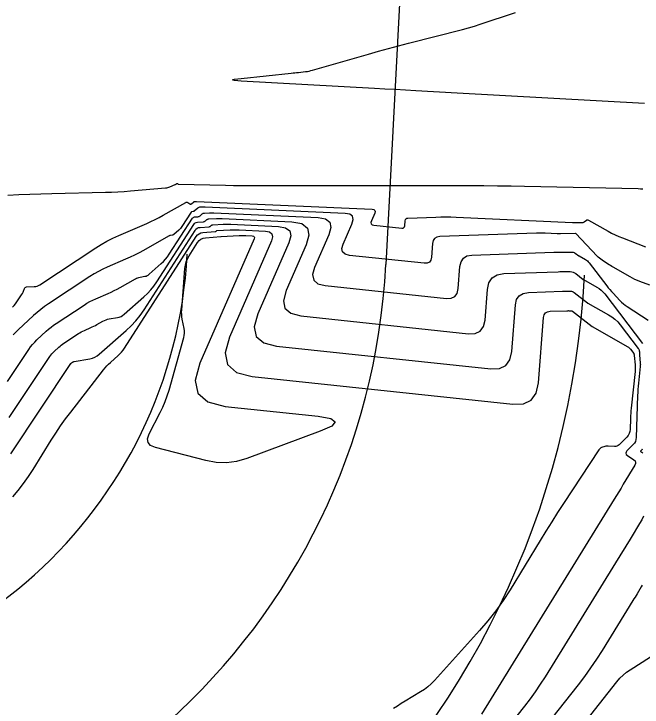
# Model space of a CAD drawing. Extents: x 658976 to 668726, y 639543 to 647196.
# Drawn here: x 663148.9 to 663196.2, y 642321.5 to 642373.8 of the extents above; entities that cross this region are included whole.
import ezdxf

# ---------------------------------------------------------------- set-up
doc = ezdxf.new("R2010")
doc.units = 0
for name, color, linetype in [('Ex_Major Contours', 7, 'Continuous'), ('Ex_Minor Contours', 7, 'Continuous'), ('R_Water', 7, 'Continuous')]:
    doc.layers.add(name, color=color, linetype=linetype)

msp = doc.modelspace()

# ---------------------------------------------------------------- linework, layer by layer
at = {"layer": 'Ex_Major Contours'}
for points in [[(663148.41, 642346.044), (663150.006, 642348.45), (663150.143, 642348.645), (663150.291, 642348.83), (663150.45, 642349.006), (663150.62, 642349.172), (663151.322, 642349.82), (663151.5, 642349.978), (663151.685, 642350.129), (663151.875, 642350.272), (663152.071, 642350.408), (663154.178, 642351.803), (663154.391, 642351.937), (663154.609, 642352.061), (663154.832, 642352.176), (663155.061, 642352.28), (663155.988, 642352.678), (663156.218, 642352.781), (663156.445, 642352.89), (663156.67, 642353.005), (663156.891, 642353.126), (663158.057, 642353.786), (663158.138, 642353.827), (663158.221, 642353.861), (663158.308, 642353.887), (663158.396, 642353.906), (663158.756, 642353.967), (663158.844, 642353.988), (663158.926, 642354.02), (663159.002, 642354.064), (663159.073, 642354.118), (663159.994, 642354.931), (663160.164, 642355.091), (663160.322, 642355.263), (663160.467, 642355.445), (663160.601, 642355.637), (663162.338, 642358.342), (663162.372, 642358.384), (663162.412, 642358.415), (663162.458, 642358.436), (663162.511, 642358.445), (663162.748, 642358.464), (663162.797, 642358.471), (663162.843, 642358.486), (663162.886, 642358.507), (663162.926, 642358.536), (663163.079, 642358.667), (663163.119, 642358.696), (663163.162, 642358.717), (663163.207, 642358.731), (663163.256, 642358.737), (663163.63, 642358.755), (663163.709, 642358.758), (663163.788, 642358.759), (663163.867, 642358.758), (663163.946, 642358.755), (663171.828, 642358.399), (663172.382, 642358.296), (663172.701, 642358.046), (663172.785, 642357.649), (663172.633, 642357.106), (663171.558, 642354.64), (663171.406, 642354.092), (663171.489, 642353.68), (663171.806, 642353.404), (663172.357, 642353.265), (663181.489, 642352.294), (663181.857, 642352.308), (663182.129, 642352.436), (663182.304, 642352.68), (663182.385, 642353.039), (663182.513, 642354.705), (663182.594, 642355.072), (663182.77, 642355.338), (663183.043, 642355.503), (663183.413, 642355.568), (663189.597, 642355.787), (663189.749, 642355.792), (663189.901, 642355.795), (663190.053, 642355.796), (663190.205, 642355.796), (663191.005, 642355.789), (663191.059, 642355.784), (663191.111, 642355.771), (663191.159, 642355.749), (663191.205, 642355.719), (663191.465, 642355.514), (663191.468, 642355.512), (663191.472, 642355.511), (663191.483, 642355.509), (663191.486, 642355.507), (663191.488, 642355.506), (663191.971, 642355.234), (663192.049, 642355.185), (663192.121, 642355.129), (663192.187, 642355.065), (663192.246, 642354.995), (663193.576, 642353.257), (663193.69, 642353.111), (663193.808, 642352.968), (663193.93, 642352.828), (663194.056, 642352.692), (663194.565, 642352.152), (663194.696, 642352.021), (663194.834, 642351.899), (663194.979, 642351.785), (663195.131, 642351.679), (663196.703, 642350.657)], [(663196.248, 642330.669), (663196.174, 642330.54), (663195.865, 642330.03), (663195.787, 642329.903), (663195.71, 642329.776), (663195.632, 642329.649), (663195.554, 642329.522), (663193.224, 642325.751), (663192.8, 642325.087), (663192.358, 642324.435), (663191.897, 642323.797), (663191.417, 642323.172), (663187.502, 642318.219)]]:
    msp.add_lwpolyline(points, dxfattribs=at)
at = {"layer": 'Ex_Minor Contours'}
for points in [[(663196.425, 642366.992), (663182.311, 642367.784), (663179.196, 642367.959), (663178.417, 642368.002), (663177.639, 642368.046), (663176.86, 642368.089), (663176.081, 642368.132), (663166.029, 642368.683), (663165.522, 642368.725), (663165.352, 642368.774), (663165.52, 642368.831), (663166.024, 642368.897), (663169.791, 642369.286), (663169.926, 642369.3), (663170.062, 642369.314), (663170.197, 642369.329), (663170.332, 642369.344), (663170.873, 642369.406), (663171.007, 642369.424), (663171.141, 642369.447), (663171.273, 642369.477), (663171.405, 642369.512), (663175.623, 642370.729), (663176.37, 642370.941), (663177.119, 642371.148), (663177.869, 642371.35), (663178.621, 642371.545), (663182.701, 642372.591), (663183.151, 642372.711), (663183.599, 642372.84), (663184.044, 642372.977), (663184.487, 642373.123), (663186.252, 642373.723), (663186.693, 642373.873)], [(663148.436, 642360.097), (663149.264, 642360.13), (663150.093, 642360.159), (663150.921, 642360.184), (663151.75, 642360.205), (663155.78, 642360.302), (663156.252, 642360.317), (663156.723, 642360.339), (663157.193, 642360.37), (663157.664, 642360.407), (663160.325, 642360.642), (663160.403, 642360.652), (663160.481, 642360.668), (663160.557, 642360.691), (663160.631, 642360.719), (663161.042, 642360.896), (663161.057, 642360.903), (663161.072, 642360.91), (663161.086, 642360.917), (663161.101, 642360.925), (663161.164, 642360.961), (663161.175, 642360.965), (663161.186, 642360.967), (663161.196, 642360.965), (663161.207, 642360.959), (663161.248, 642360.932), (663161.259, 642360.926), (663161.27, 642360.922), (663161.282, 642360.919), (663161.294, 642360.918), (663164.846, 642360.835), (663165.442, 642360.822), (663166.038, 642360.814), (663166.634, 642360.808), (663167.231, 642360.807), (663183.298, 642360.807), (663184.32, 642360.804), (663185.342, 642360.796), (663186.363, 642360.782), (663187.385, 642360.763), (663195.936, 642360.579), (663196.118, 642360.573), (663196.3, 642360.565)], [(663148.784, 642351.641), (663148.891, 642351.769), (663148.992, 642351.904), (663149.511, 642352.635), (663149.542, 642352.683), (663149.569, 642352.732), (663149.592, 642352.783), (663149.611, 642352.836), (663149.68, 642353.051), (663149.702, 642353.099), (663149.734, 642353.133), (663149.776, 642353.155), (663149.827, 642353.164), (663150.414, 642353.188), (663150.528, 642353.2), (663150.637, 642353.227), (663150.742, 642353.27), (663150.842, 642353.327), (663155.05, 642356.114), (663155.47, 642356.378), (663155.9, 642356.623), (663156.341, 642356.849), (663156.792, 642357.055), (663158.902, 642357.961), (663159.215, 642358.101), (663159.524, 642358.248), (663159.828, 642358.405), (663160.129, 642358.569), (663161.84, 642359.537), (663161.879, 642359.553), (663161.917, 642359.558), (663161.955, 642359.551), (663161.993, 642359.532), (663162.144, 642359.434), (663162.18, 642359.416), (663162.216, 642359.412), (663162.25, 642359.421), (663162.284, 642359.442), (663162.456, 642359.589), (663162.47, 642359.599), (663162.485, 642359.606), (663162.501, 642359.611), (663162.518, 642359.613), (663162.589, 642359.617), (663162.606, 642359.617), (663162.624, 642359.618), (663162.642, 642359.617), (663162.659, 642359.617), (663175.902, 642359.019), (663176.03, 642358.995), (663176.104, 642358.937), (663176.124, 642358.845), (663176.089, 642358.719), (663175.839, 642358.147), (663175.804, 642358.02), (663175.823, 642357.925), (663175.897, 642357.861), (663176.025, 642357.828), (663178.141, 642357.603), (663178.227, 642357.607), (663178.29, 642357.636), (663178.33, 642357.693), (663178.349, 642357.776), (663178.379, 642358.162), (663178.397, 642358.247), (663178.438, 642358.309), (663178.502, 642358.347), (663178.587, 642358.362), (663180.687, 642358.437), (663181.069, 642358.446), (663181.451, 642358.448), (663181.833, 642358.442), (663182.215, 642358.429), (663191.003, 642358.023), (663191.083, 642358.02), (663191.164, 642358.018), (663191.244, 642358.017), (663191.324, 642358.017), (663191.707, 642358.018), (663191.756, 642358.023), (663191.801, 642358.034), (663191.845, 642358.053), (663191.885, 642358.08), (663192.042, 642358.202), (663192.082, 642358.226), (663192.123, 642358.236), (663192.164, 642358.232), (663192.207, 642358.214), (663193.684, 642357.371), (663193.947, 642357.228), (663194.214, 642357.095), (663194.487, 642356.972), (663194.765, 642356.86), (663196.513, 642356.195)], [(663196.826, 642353.292), (663196.077, 642353.577), (663195.891, 642353.652), (663195.708, 642353.734), (663195.529, 642353.823), (663195.354, 642353.919), (663194.068, 642354.653), (663193.962, 642354.715), (663193.856, 642354.778), (663193.751, 642354.843), (663193.647, 642354.91), (663193.232, 642355.179), (663193.131, 642355.25), (663193.035, 642355.325), (663192.943, 642355.407), (663192.856, 642355.494), (663191.257, 642357.188), (663191.254, 642357.19), (663191.25, 642357.191), (663191.239, 642357.193), (663191.233, 642357.193), (663190.084, 642357.177), (663190.044, 642357.177), (663190.004, 642357.177), (663189.923, 642357.176), (663189.903, 642357.176), (663189.883, 642357.177), (663189.863, 642357.177), (663189.843, 642357.178), (663188.927, 642357.22), (663188.768, 642357.226), (663188.609, 642357.228), (663188.45, 642357.228), (663188.29, 642357.224), (663181, 642356.965), (663180.772, 642356.925), (663180.604, 642356.823), (663180.495, 642356.66), (663180.446, 642356.434), (663180.367, 642355.408), (663180.317, 642355.186), (663180.209, 642355.036), (663180.042, 642354.957), (663179.815, 642354.949), (663174.191, 642355.547), (663173.851, 642355.632), (663173.656, 642355.802), (663173.605, 642356.056), (663173.698, 642356.394), (663174.361, 642357.912), (663174.454, 642358.247), (663174.403, 642358.491), (663174.206, 642358.645), (663173.865, 642358.709), (663163.303, 642359.186), (663163.254, 642359.188), (663163.206, 642359.188), (663163.158, 642359.188), (663163.109, 642359.186), (663162.916, 642359.176), (663162.869, 642359.17), (663162.825, 642359.157), (663162.784, 642359.137), (663162.745, 642359.109), (663162.474, 642358.878), (663162.456, 642358.865), (663162.437, 642358.856), (663162.417, 642358.849), (663162.395, 642358.846), (663162.307, 642358.839), (663162.286, 642358.835), (663162.267, 642358.827), (663162.252, 642358.815), (663162.238, 642358.798), (663161.553, 642357.732), (663161.501, 642357.656), (663161.443, 642357.584), (663161.381, 642357.517), (663161.314, 642357.453), (663160.951, 642357.133), (663160.923, 642357.111), (663160.893, 642357.094), (663160.86, 642357.082), (663160.826, 642357.073), (663160.684, 642357.049), (663160.649, 642357.042), (663160.615, 642357.031), (663160.582, 642357.018), (663160.55, 642357.002), (663158.644, 642355.923), (663158.316, 642355.743), (663157.983, 642355.573), (663157.645, 642355.411), (663157.303, 642355.259), (663155.927, 642354.667), (663155.587, 642354.512), (663155.254, 642354.342), (663154.93, 642354.158), (663154.614, 642353.958), (663151.485, 642351.886), (663151.194, 642351.685), (663150.911, 642351.472), (663150.637, 642351.248), (663150.372, 642351.013), (663149.215, 642349.944), (663149.018, 642349.752), (663148.834, 642349.548)], [(663148.536, 642343.309), (663151.594, 642347.922), (663151.665, 642348.022), (663151.741, 642348.117), (663151.823, 642348.208), (663151.911, 642348.294), (663152.272, 642348.627), (663152.364, 642348.709), (663152.459, 642348.786), (663152.556, 642348.86), (663152.657, 642348.929), (663153.741, 642349.647), (663153.851, 642349.716), (663153.963, 642349.78), (663154.078, 642349.839), (663154.196, 642349.893), (663154.673, 642350.098), (663154.791, 642350.151), (663154.908, 642350.207), (663155.024, 642350.266), (663155.137, 642350.328), (663155.592, 642350.585), (663155.708, 642350.644), (663155.827, 642350.693), (663155.95, 642350.73), (663156.077, 642350.757), (663156.687, 642350.861), (663156.827, 642350.894), (663156.959, 642350.946), (663157.081, 642351.016), (663157.196, 642351.104), (663158.674, 642352.408), (663158.947, 642352.666), (663159.2, 642352.941), (663159.434, 642353.233), (663159.648, 642353.542), (663162.437, 642357.885), (663162.492, 642357.953), (663162.556, 642358.003), (663162.631, 642358.036), (663162.716, 642358.052), (663163.181, 642358.087), (663163.218, 642358.093), (663163.253, 642358.104), (663163.286, 642358.121), (663163.316, 642358.143), (663163.434, 642358.242), (663163.464, 642358.264), (663163.497, 642358.281), (663163.532, 642358.291), (663163.569, 642358.296), (663164.15, 642358.324), (663164.26, 642358.328), (663164.37, 642358.33), (663164.48, 642358.328), (663164.59, 642358.325), (663169.83, 642358.088), (663170.581, 642357.948), (663171.013, 642357.609), (663171.127, 642357.072), (663170.922, 642356.336), (663169.417, 642352.886), (663169.207, 642352.127), (663169.321, 642351.557), (663169.76, 642351.176), (663170.524, 642350.983), (663183.163, 642349.64), (663183.672, 642349.658), (663184.048, 642349.836), (663184.292, 642350.174), (663184.402, 642350.671), (663184.58, 642352.977), (663184.692, 642353.484), (663184.936, 642353.852), (663185.314, 642354.081), (663185.825, 642354.171), (663189.923, 642354.316), (663190.037, 642354.32), (663190.15, 642354.322), (663190.264, 642354.323), (663190.378, 642354.323), (663190.832, 642354.319), (663190.943, 642354.309), (663191.048, 642354.282), (663191.146, 642354.238), (663191.239, 642354.176), (663191.8, 642353.735), (663191.804, 642353.733), (663191.813, 642353.731), (663191.817, 642353.729), (663192.842, 642353.152), (663193.006, 642353.048), (663193.158, 642352.929), (663193.297, 642352.796), (663193.423, 642352.647), (663196.282, 642348.907)], [(663148.661, 642340.573), (663153.183, 642347.394), (663153.187, 642347.4), (663153.192, 642347.405), (663153.196, 642347.41), (663153.201, 642347.415), (663153.222, 642347.434), (663153.227, 642347.439), (663153.232, 642347.443), (663153.238, 642347.447), (663153.244, 642347.451), (663153.305, 642347.492), (663153.311, 642347.496), (663153.317, 642347.499), (663153.324, 642347.503), (663153.331, 642347.506), (663153.358, 642347.517), (663153.364, 642347.52), (663153.371, 642347.523), (663153.377, 642347.527), (663153.384, 642347.53), (663153.41, 642347.545), (663153.416, 642347.548), (663153.423, 642347.551), (663153.43, 642347.553), (663153.437, 642347.555), (663154.617, 642347.754), (663154.81, 642347.801), (663154.991, 642347.872), (663155.161, 642347.968), (663155.318, 642348.089), (663157.354, 642349.885), (663157.73, 642350.241), (663158.079, 642350.62), (663158.401, 642351.022), (663158.695, 642351.448), (663162.537, 642357.429), (663162.612, 642357.522), (663162.7, 642357.591), (663162.803, 642357.636), (663162.921, 642357.658), (663163.614, 642357.711), (663163.64, 642357.715), (663163.664, 642357.723), (663163.686, 642357.734), (663163.707, 642357.749), (663163.788, 642357.818), (663163.809, 642357.833), (663163.832, 642357.844), (663163.856, 642357.852), (663163.881, 642357.855), (663164.671, 642357.893), (663164.812, 642357.898), (663164.952, 642357.9), (663165.092, 642357.899), (663165.233, 642357.894), (663168.835, 642357.731), (663169.369, 642357.632), (663169.676, 642357.391), (663169.757, 642357.009), (663169.611, 642356.485), (663167.276, 642351.133), (663167.008, 642350.163), (663167.154, 642349.435), (663167.715, 642348.947), (663168.69, 642348.701), (663184.837, 642346.985), (663185.487, 642347.009), (663185.968, 642347.236), (663186.279, 642347.667), (663186.42, 642348.302), (663186.691, 642351.815), (663186.779, 642352.214), (663186.971, 642352.503), (663187.269, 642352.683), (663187.671, 642352.754), (663190.248, 642352.845), (663190.324, 642352.848), (663190.399, 642352.849), (663190.475, 642352.85), (663190.55, 642352.849), (663190.852, 642352.847), (663190.926, 642352.841), (663190.995, 642352.823), (663191.06, 642352.793), (663191.122, 642352.752), (663192.135, 642351.956), (663192.138, 642351.954), (663192.144, 642351.953), (663192.146, 642351.952), (663193.712, 642351.07), (663193.963, 642350.911), (663194.195, 642350.73), (663194.407, 642350.526), (663194.599, 642350.299), (663195.949, 642348.533), (663195.987, 642348.475), (663196.015, 642348.414), (663196.033, 642348.349), (663196.041, 642348.28), (663196.053, 642347.996), (663196.057, 642347.927), (663196.062, 642347.858), (663196.068, 642347.789), (663196.074, 642347.721), (663196.104, 642347.447), (663196.11, 642347.379), (663196.112, 642347.31), (663196.11, 642347.242), (663196.104, 642347.173), (663195.968, 642345.907), (663195.944, 642345.673), (663195.926, 642345.439), (663195.912, 642345.204), (663195.902, 642344.969), (663195.8, 642341.812), (663195.782, 642341.661), (663195.737, 642341.522), (663195.666, 642341.394), (663195.569, 642341.278), (663195.106, 642340.815), (663195.033, 642340.717), (663195.014, 642340.624), (663195.05, 642340.536), (663195.142, 642340.454), (663195.617, 642340.136), (663195.712, 642340.051), (663195.759, 642339.956), (663195.757, 642339.85), (663195.707, 642339.733), (663194.83, 642338.286), (663194.659, 642338.004), (663194.487, 642337.723), (663194.315, 642337.442), (663194.142, 642337.162), (663184.125, 642320.948)], [(663148.8, 642337.329), (663149.216, 642337.822), (663149.611, 642338.332), (663149.984, 642338.859), (663150.334, 642339.401), (663151.691, 642341.605), (663152.038, 642342.151), (663152.399, 642342.687), (663152.774, 642343.213), (663153.164, 642343.729), (663155.642, 642346.921), (663155.763, 642347.07), (663155.89, 642347.212), (663156.024, 642347.348), (663156.165, 642347.478), (663156.739, 642347.985), (663156.878, 642348.116), (663157.007, 642348.256), (663157.125, 642348.404), (663157.234, 642348.561), (663162.637, 642356.972), (663162.732, 642357.091), (663162.845, 642357.179), (663162.976, 642357.237), (663163.125, 642357.264), (663164.047, 642357.335), (663164.061, 642357.337), (663164.074, 642357.341), (663164.087, 642357.347), (663164.098, 642357.356), (663164.143, 642357.394), (663164.154, 642357.402), (663164.167, 642357.408), (663164.18, 642357.412), (663164.194, 642357.414), (663165.192, 642357.462), (663165.363, 642357.469), (663165.534, 642357.471), (663165.705, 642357.469), (663165.876, 642357.463), (663167.84, 642357.375), (663168.157, 642357.315), (663168.339, 642357.172), (663168.387, 642356.945), (663168.301, 642356.635), (663165.135, 642349.379), (663164.809, 642348.199), (663164.987, 642347.312), (663165.67, 642346.719), (663166.857, 642346.419), (663186.511, 642344.33), (663187.302, 642344.359), (663187.887, 642344.636), (663188.266, 642345.161), (663188.438, 642345.934), (663188.819, 642350.866), (663188.862, 642351.063), (663188.957, 642351.206), (663189.104, 642351.294), (663189.302, 642351.329), (663190.574, 642351.374), (663190.611, 642351.376), (663190.648, 642351.376), (663190.685, 642351.377), (663190.723, 642351.376), (663190.872, 642351.375), (663190.908, 642351.372), (663190.942, 642351.363), (663190.974, 642351.349), (663191.005, 642351.328), (663192.469, 642350.176), (663192.475, 642350.174), (663195.161, 642348.662), (663195.22, 642348.624), (663195.276, 642348.581), (663195.326, 642348.532), (663195.372, 642348.478), (663195.616, 642348.159), (663195.623, 642348.148), (663195.628, 642348.136), (663195.632, 642348.123), (663195.634, 642348.11), (663195.636, 642348.056), (663195.637, 642348.042), (663195.638, 642348.029), (663195.639, 642348.015), (663195.64, 642348.002), (663195.719, 642347.283), (663195.729, 642347.158), (663195.732, 642347.034), (663195.729, 642346.91), (663195.719, 642346.785), (663195.42, 642344.024), (663195.401, 642343.83), (663195.386, 642343.637), (663195.374, 642343.443), (663195.366, 642343.248), (663195.339, 642342.422), (663195.319, 642342.258), (663195.271, 642342.107), (663195.194, 642341.968), (663195.088, 642341.841), (663194.508, 642341.261), (663194.433, 642341.2), (663194.352, 642341.158), (663194.263, 642341.136), (663194.166, 642341.133), (663193.699, 642341.163), (663193.634, 642341.164), (663193.569, 642341.159), (663193.504, 642341.147), (663193.441, 642341.129), (663193.189, 642341.046), (663193.13, 642341.021), (663193.077, 642340.987), (663193.03, 642340.944), (663192.991, 642340.893), (663190.329, 642336.845), (663189.877, 642336.15), (663189.43, 642335.451), (663188.989, 642334.749), (663188.554, 642334.042), (663186.287, 642330.324), (663185.769, 642329.517), (663185.215, 642328.737), (663184.625, 642327.983), (663183.998, 642327.257), (663180.591, 642323.485), (663180.354, 642323.241), (663180.101, 642323.016), (663179.833, 642322.81), (663179.548, 642322.624), (663178.378, 642321.917), (663178.086, 642321.741), (663177.794, 642321.563), (663177.502, 642321.386)], [(663196.251, 642340.942), (663196.244, 642340.92), (663196.232, 642340.899), (663196.217, 642340.881), (663196.145, 642340.81), (663196.133, 642340.792), (663196.129, 642340.776), (663196.136, 642340.761), (663196.152, 642340.746), (663196.295, 642340.651)], [(663196.353, 642335.877), (663196.214, 642335.603), (663196.061, 642335.335), (663195.42, 642334.278), (663195.259, 642334.013), (663195.098, 642333.75), (663194.936, 642333.486), (663194.774, 642333.223), (663188.933, 642323.768), (663188.57, 642323.199), (663188.191, 642322.642), (663187.796, 642322.095), (663187.385, 642321.559), (663185.642, 642319.354)], [(663189.102, 642316.756), (663194.351, 642323.396), (663194.572, 642323.653), (663194.812, 642323.889), (663195.071, 642324.104), (663195.349, 642324.298), (663196.889, 642325.281)]]:
    msp.add_lwpolyline(points, dxfattribs=at)
msp.add_lwpolyline([(663162.546, 642346.122), (663162.742, 642345.145), (663163.495, 642344.491), (663164.803, 642344.161), (663171.828, 642343.414), (663172.771, 642343.244), (663173.109, 642342.998), (663172.842, 642342.676), (663171.97, 642342.279), (663166.437, 642340.228), (663165.677, 642340.008), (663164.911, 642339.908), (663164.139, 642339.929), (663163.361, 642340.07), (663159.552, 642341.052), (663159.193, 642341.201), (663158.997, 642341.423), (663158.962, 642341.717), (663159.088, 642342.084), (663159.918, 642343.697), (663160.115, 642344.105), (663160.291, 642344.521), (663160.446, 642344.945), (663160.579, 642345.377), (663161.694, 642349.343), (663161.732, 642349.515), (663161.749, 642349.688), (663161.745, 642349.862), (663161.72, 642350.036), (663161.579, 642350.736), (663161.549, 642350.911), (663161.532, 642351.087), (663161.528, 642351.264), (663161.535, 642351.441), (663161.775, 642354.56), (663161.81, 642354.815), (663161.875, 642355.061), (663161.971, 642355.296), (663162.097, 642355.521), (663162.736, 642356.516), (663162.852, 642356.66), (663162.989, 642356.767), (663163.148, 642356.837), (663163.33, 642356.87), (663164.48, 642356.958), (663164.482, 642356.959), (663164.485, 642356.96), (663164.487, 642356.961), (663164.489, 642356.962), (663164.497, 642356.969), (663164.499, 642356.971), (663164.502, 642356.972), (663164.504, 642356.972), (663164.507, 642356.973), (663165.873, 642357.039), (663165.995, 642357.044), (663166.116, 642357.045), (663166.237, 642357.044), (663166.359, 642357.04), (663166.845, 642357.018), (663166.945, 642356.999), (663167.002, 642356.954), (663167.018, 642356.882), (663166.99, 642356.784), (663162.906, 642347.422)], close=True, dxfattribs=at)
at = {"layer": 'R_Water'}
msp.add_line((663181.458, 642441.703), (663176.928, 642354.847), dxfattribs=at)
for radius, start in [(35, 267.0917), (50, 267.0917), (65, 267.09167)]:
    msp.add_arc((663126.996, 642357.452), radius, start, 357.0143, dxfattribs=at)

doc.saveas('drawing.dxf')
